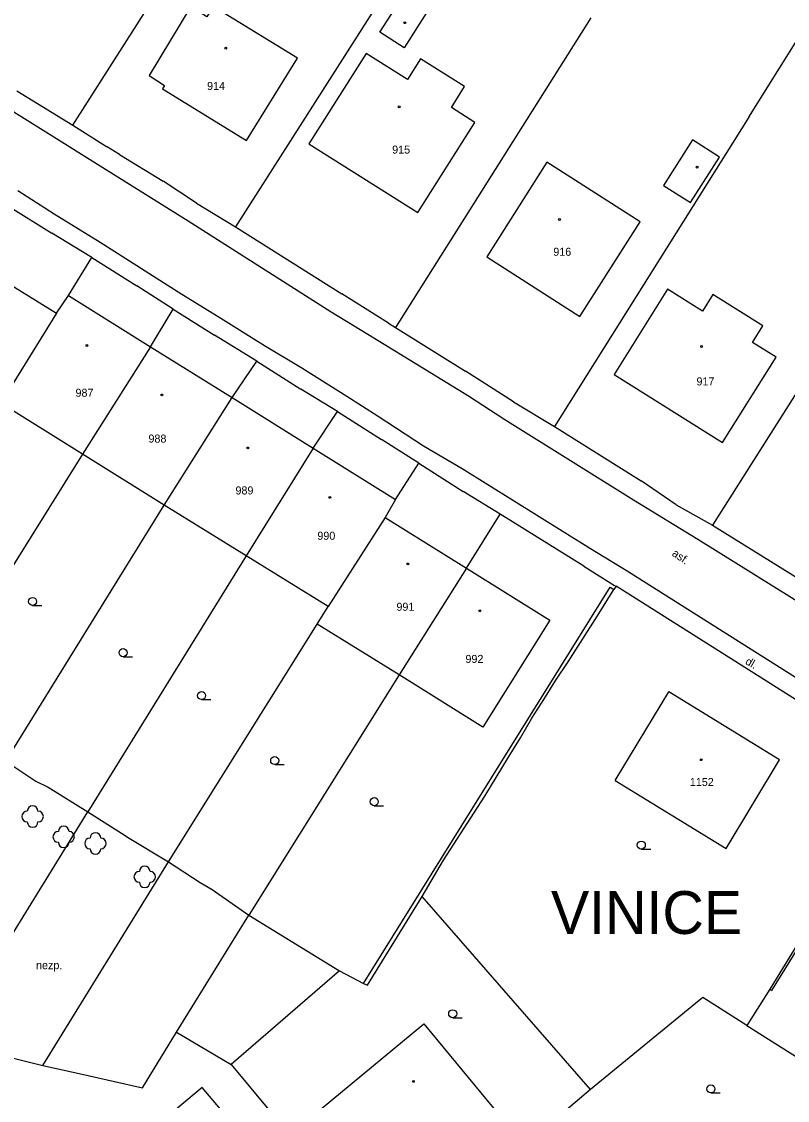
# Model space of a CAD drawing. Extents: x -794191 to -788944, y -1117087 to -1105044.
# Drawn here: x -791373.5 to -791302, y -1109460 to -1109359.2 of the extents above; entities that cross this region are included whole.
import ezdxf

# ---------------------------------------------------------------- set-up
doc = ezdxf.new("R2010")
doc.units = 0
for name, color, linetype in [('Hranice - ploty_ zdi', 7, 'Continuous'), ('Hranice ZSJ', 7, 'Continuous'), ('Komunikace', 7, 'Continuous'), ('Pomocné popisy', 7, 'Continuous'), ('Stavební objekty', 7, 'Continuous'), ('Zeleň', 7, 'Continuous'), ('Značky druhů budov', 7, 'Continuous'), ('Značky druhů pozemků', 7, 'Continuous'), ('Čísla popisná', 7, 'Continuous')]:
    doc.layers.add(name, color=color, linetype=linetype)

msp = doc.modelspace()

# ---------------------------------------------------------------- linework, layer by layer
at = {"layer": 'Hranice - ploty_ zdi'}
for p, q in [((-791305.64, -1109368.18), (-791287.69, -1109339.46)), ((-791335.14, -1109349.58), (-791353.52, -1109378.4)), ((-791320.37, -1109358.89), (-791338.59, -1109387.81)), ((-791373.92, -1109365.7), (-791368.7, -1109368.92)), ((-791305.64, -1109368.18), (-791323.77, -1109397.06)), ((-791368.7, -1109368.92), (-791365.58, -1109370.92)), ((-791364.36, -1109371.64), (-791365.58, -1109370.92)), ((-791364.36, -1109371.64), (-791360.27, -1109374.13)), ((-791357.17, -1109376.2), (-791360.27, -1109374.13)), ((-791374.56, -1109376.58), (-791370.67, -1109379)), ((-791357.17, -1109376.2), (-791353.52, -1109378.4)), ((-791290.84, -1109377.5), (-791309.02, -1109406.27)), ((-791353.52, -1109378.4), (-791343.61, -1109384.66)), ((-791366.92, -1109381.28), (-791370.67, -1109379)), ((-791369.11, -1109384.82), (-791366.92, -1109381.28)), ((-791366.92, -1109381.28), (-791362.75, -1109383.92)), ((-791359.35, -1109386.1), (-791362.75, -1109383.92)), ((-791339.25, -1109387.41), (-791343.61, -1109384.66)), ((-791361.45, -1109389.6), (-791359.35, -1109386.1)), ((-791359.35, -1109386.1), (-791355.49, -1109388.51)), ((-791339.25, -1109387.41), (-791338.59, -1109387.81)), ((-791338.59, -1109387.81), (-791332.08, -1109391.88)), ((-791351.55, -1109390.96), (-791355.49, -1109388.51)), ((-791353.84, -1109394.35), (-791351.55, -1109390.96)), ((-791351.55, -1109390.96), (-791347.42, -1109393.57)), ((-791327.58, -1109394.73), (-791332.08, -1109391.88)), ((-791344, -1109395.65), (-791347.42, -1109393.57)), ((-791327.58, -1109394.73), (-791323.77, -1109397.06)), ((-791346.27, -1109399.08), (-791344, -1109395.65)), ((-791344, -1109395.65), (-791339.89, -1109398.27)), ((-791323.77, -1109397.06), (-791315.66, -1109402.12)), ((-791336.41, -1109400.48), (-791339.89, -1109398.27)), ((-791367.81, -1109399.62), (-791382.67, -1109423.44)), ((-791338.61, -1109403.86), (-791336.41, -1109400.48)), ((-791336.41, -1109400.48), (-791332.27, -1109403.1)), ((-791312.42, -1109404.36), (-791315.66, -1109402.12)), ((-791328.83, -1109405.24), (-791332.27, -1109403.1)), ((-791374.95, -1109428.28), (-791360.17, -1109404.38)), ((-791312.42, -1109404.36), (-791309.02, -1109406.27)), ((-791331.98, -1109410.27), (-791328.83, -1109405.24)), ((-791321.03, -1109410.08), (-791328.83, -1109405.24)), ((-791309.02, -1109406.27), (-791297.23, -1109413.6)), ((-791352.53, -1109409.13), (-791367.3, -1109433.01)), ((-791321.03, -1109410.08), (-791318.15, -1109411.88)), ((-791290.84, -1109429.13), (-791318.02, -1109411.96)), ((-791341.57, -1109449.03), (-791318.55, -1109412.05)), ((-791318.55, -1109412.05), (-791318.21, -1109412.26)), ((-791359.78, -1109437.7), (-791345.91, -1109415.49)), ((-791338.27, -1109420.24), (-791352.29, -1109442.68)), ((-791372.15, -1109430.17), (-791371.01, -1109430.73)), ((-791371.01, -1109430.73), (-791367.3, -1109433.01)), ((-791378.46, -1109451.1), (-791367.3, -1109433.01)), ((-791367.3, -1109433.01), (-791364.17, -1109435.01)), ((-791364.17, -1109435.01), (-791363.44, -1109435.47)), ((-791371.52, -1109456.69), (-791359.78, -1109437.7)), ((-791356.83, -1109439.61), (-791355.72, -1109440.28)), ((-791320.39, -1109458.94), (-791336.1, -1109440.92)), ((-791359.02, -1109453.6), (-791352.29, -1109442.68)), ((-791303.66, -1109449.57), (-791305.8, -1109452.97)), ((-791303.66, -1109449.57), (-791303.52, -1109449.71)), ((-791309.92, -1109450.36), (-791320.39, -1109458.94)), ((-791305.8, -1109452.97), (-791309.92, -1109450.36)), ((-791305.8, -1109452.97), (-791279.31, -1109469.73)), ((-791359.02, -1109453.6), (-791353.93, -1109456.61)), ((-791376.93, -1109455.37), (-791371.52, -1109456.69)), ((-791356.63, -1109458.74), (-791371.87, -1109471.41)), ((-791320.39, -1109458.94), (-791331.8, -1109468.58))]:
    msp.add_line(p, q, dxfattribs=at)
for points in [[(-791368.7, -1109368.92), (-791354.46, -1109346.55), (-791350.34, -1109340.01), (-791335.47, -1109316.32)], [(-791318.15, -1109411.88), (-791318.02, -1109411.96), (-791318.21, -1109412.26)], [(-791334.12, -1109437.54), (-791330.26, -1109431.57), (-791328.04, -1109427.91), (-791326.93, -1109426.12), (-791325.87, -1109424.26), (-791324.76, -1109422.54), (-791323.65, -1109420.74), (-791322.49, -1109419.02), (-791319.74, -1109414.72), (-791318.21, -1109412.26)], [(-791384.5, -1109422.25), (-791382.67, -1109423.44), (-791374.95, -1109428.28), (-791372.15, -1109430.17)], [(-791290.84, -1109429.13), (-791292.26, -1109431.48), (-791294.7, -1109435.37), (-791297.26, -1109439.35), (-791300.45, -1109444.36), (-791303.66, -1109449.57)], [(-791290.77, -1109429.41), (-791292.09, -1109431.59), (-791294.53, -1109435.48), (-791297.09, -1109439.46), (-791300.28, -1109444.47), (-791303.52, -1109449.71)], [(-791363.44, -1109435.47), (-791359.78, -1109437.7), (-791356.83, -1109439.61)], [(-791341.21, -1109449.21), (-791336.1, -1109440.92), (-791334.12, -1109437.54)], [(-791355.72, -1109440.28), (-791352.29, -1109442.68), (-791343.83, -1109447.86), (-791341.57, -1109449.03), (-791341.21, -1109449.21)], [(-791343.83, -1109447.86), (-791353.93, -1109456.61)], [(-791371.52, -1109456.69), (-791368.13, -1109457.46), (-791362.21, -1109458.79), (-791359.02, -1109453.6)], [(-791353.93, -1109456.61), (-791338.93, -1109474.64), (-791337.54, -1109473.59), (-791336.52, -1109472.82)], [(-791349.39, -1109467.34), (-791350.64, -1109465.86), (-791356.63, -1109458.74)]]:
    msp.add_lwpolyline(points, dxfattribs=at)
at = {"layer": 'Komunikace'}
for p, q in [((-791361.43, -1109375.69), (-791380.83, -1109363.59)), ((-791373.85, -1109375.02), (-791370.45, -1109377.18)), ((-791357.94, -1109377.88), (-791361.43, -1109375.69)), ((-791370.45, -1109377.18), (-791366.17, -1109379.84)), ((-791344.6, -1109386.38), (-791357.94, -1109377.88)), ((-791366.17, -1109379.84), (-791358.55, -1109384.69)), ((-791358.55, -1109384.69), (-791355.14, -1109386.79)), ((-791355.14, -1109386.79), (-791350.83, -1109389.5)), ((-791341.18, -1109388.47), (-791344.6, -1109386.38)), ((-791331.77, -1109394.22), (-791341.18, -1109388.47)), ((-791350.83, -1109389.5), (-791347.35, -1109391.58)), ((-791347.35, -1109391.58), (-791343.14, -1109394.23)), ((-791343.14, -1109394.23), (-791340.21, -1109396.08)), ((-791328.41, -1109396.43), (-791331.77, -1109394.22)), ((-791340.21, -1109396.08), (-791335.98, -1109398.86)), ((-791316.4, -1109403.91), (-791328.41, -1109396.43)), ((-791335.98, -1109398.86), (-791332.39, -1109400.96)), ((-791332.39, -1109400.96), (-791320.39, -1109408.44)), ((-791310.4, -1109407.58), (-791316.4, -1109403.91)), ((-791299.24, -1109414.54), (-791310.4, -1109407.58)), ((-791320.39, -1109408.44), (-791316.99, -1109410.53)), ((-791316.99, -1109410.53), (-791289.86, -1109427.65))]:
    msp.add_line(p, q, dxfattribs=at)
at = {"layer": 'Stavební objekty'}
for p, q in [((-791370.24, -1109386.48), (-791375.43, -1109394.88)), ((-791361.45, -1109389.6), (-791367.81, -1109399.62)), ((-791360.17, -1109404.38), (-791353.84, -1109394.35)), ((-791346.27, -1109399.08), (-791352.53, -1109409.13)), ((-791339.57, -1109405.53), (-791344.88, -1109413.84)), ((-791331.98, -1109410.27), (-791338.27, -1109420.24)), ((-791318.1, -1109430.09), (-791313.09, -1109421.81))]:
    msp.add_line(p, q, dxfattribs=at)
for points in [[(-791335.67, -1109358.36), (-791337.79, -1109361.69), (-791340.05, -1109360.23), (-791337.95, -1109356.92)], [(-791355.62, -1109357.84), (-791356.2, -1109358.79), (-791357.71, -1109357.85), (-791361.59, -1109364.28), (-791360.16, -1109365.2), (-791360.35, -1109365.51), (-791352.49, -1109370.36), (-791347.75, -1109362.66)], [(-791336.25, -1109362.72), (-791337.48, -1109364.66), (-791341.32, -1109362.23), (-791346.67, -1109370.67), (-791336.52, -1109377.08), (-791331.19, -1109368.66), (-791333.38, -1109367.26), (-791332.15, -1109365.32)], [(-791313.59, -1109374.54), (-791311.08, -1109376.14), (-791308.37, -1109371.9), (-791310.89, -1109370.3)], [(-791315.76, -1109377.93), (-791324.46, -1109372.37), (-791330.08, -1109381.22), (-791321.41, -1109386.77)], [(-791308.08, -1109398.55), (-791303.06, -1109390.58), (-791305.28, -1109389.21), (-791304.33, -1109387.64), (-791309, -1109384.73), (-791309.96, -1109386.27), (-791313.2, -1109384.22), (-791318.19, -1109392.19)], [(-791329.46, -1109460.68), (-791335.66, -1109465.8), (-791338.23, -1109462.71), (-791342.54, -1109466.24), (-791346.45, -1109461.49), (-791335.95, -1109452.82)]]:
    msp.add_lwpolyline(points, close=True, dxfattribs=at)
for points in [[(-791377.84, -1109381.76), (-791370.24, -1109386.48), (-791369.11, -1109384.82), (-791361.45, -1109389.6), (-791353.84, -1109394.35), (-791346.27, -1109399.08), (-791338.61, -1109403.86), (-791339.57, -1109405.53), (-791331.98, -1109410.27), (-791324.21, -1109415.13), (-791330.46, -1109425.1), (-791338.27, -1109420.24), (-791345.91, -1109415.49), (-791344.88, -1109413.84), (-791352.53, -1109409.13), (-791360.17, -1109404.38), (-791367.81, -1109399.62), (-791375.43, -1109394.88), (-791376.44, -1109396.49), (-791384.08, -1109391.74)], [(-791318.1, -1109430.09), (-791307.73, -1109436.43), (-791302.75, -1109428.15), (-791313.09, -1109421.81)]]:
    msp.add_lwpolyline(points, dxfattribs=at)
at = {"layer": 'Zeleň'}
for centre in [(-791372.46, -1109433.46), (-791369.56, -1109435.36), (-791366.6, -1109435.97), (-791362, -1109439.09)]:
    msp.add_circle(centre, 0.0005, dxfattribs=at)
for centre, start, end in [((-791372.96, -1109433.46), 89.99999, 269.99999), ((-791372.46, -1109432.96), 0, 179.99999), ((-791371.96, -1109433.46), 270, 89.99999), ((-791372.46, -1109433.96), 179.99999, 359.99999), ((-791370.06, -1109435.36), 89.99999, 269.99999), ((-791369.56, -1109434.86), 0, 179.99999), ((-791369.06, -1109435.36), 270, 89.99999), ((-791366.6, -1109435.47), 0, 179.99999), ((-791369.56, -1109435.86), 179.99999, 359.99999), ((-791367.1, -1109435.97), 89.99999, 269.99999), ((-791366.1, -1109435.97), 270, 89.99999), ((-791366.6, -1109436.47), 179.99999, 359.99999), ((-791362, -1109438.59), 0, 179.99999), ((-791362.5, -1109439.09), 89.99999, 269.99999), ((-791361.5, -1109439.09), 270, 89.99999), ((-791362, -1109439.59), 179.99999, 359.99999)]:
    msp.add_arc(centre, 0.5, start, end, dxfattribs=at)
at = {"layer": 'Značky druhů budov'}
for centre in [(-791337.73, -1109359.35), (-791354.44, -1109361.73), (-791338.25, -1109367.2), (-791310.46, -1109372.83), (-791323.3, -1109377.72), (-791367.39, -1109389.49), (-791310.03, -1109389.58), (-791360.4, -1109394.1), (-791352.39, -1109399.05), (-791344.72, -1109403.66), (-791337.44, -1109409.88), (-791330.74, -1109414.24), (-791310.06, -1109428.15), (-791336.93, -1109458.18)]:
    msp.add_circle(centre, 0.0875, dxfattribs=at)
at = {"layer": 'Značky druhů pozemků'}
for p, q in [((-791372.46, -1109413.755), (-791371.585, -1109413.755)), ((-791364.02, -1109418.535), (-791363.145, -1109418.535)), ((-791356.69, -1109422.545), (-791355.815, -1109422.545)), ((-791349.87, -1109428.605), (-791348.995, -1109428.605)), ((-791340.58, -1109432.445), (-791339.705, -1109432.445)), ((-791315.66, -1109436.495), (-791314.785, -1109436.495)), ((-791333.26, -1109452.245), (-791332.385, -1109452.245)), ((-791309.17, -1109459.265), (-791308.295, -1109459.265))]:
    msp.add_line(p, q, dxfattribs=at)
for centre in [(-791372.46, -1109413.38), (-791364.02, -1109418.16), (-791356.69, -1109422.17), (-791349.87, -1109428.23), (-791340.58, -1109432.07), (-791315.66, -1109436.12), (-791333.26, -1109451.87), (-791309.17, -1109458.89)]:
    msp.add_circle(centre, 0.375, dxfattribs=at)

# ---------------------------------------------------------------- texts
at = {"layer": 'Hranice ZSJ'}
msp.add_text('VINICE', height=4, dxfattribs=at).set_placement((-791324.09, -1109444.42))
at = {"layer": 'Pomocné popisy'}
for s, rotation, p in [('asf.', 325.73573, (-791312.86, -1109409.05)), ('dl.', 330.06712, (-791306.02, -1109419.18))]:
    msp.add_text(s, height=0.75, rotation=rotation, dxfattribs=at).set_placement(p)
msp.add_text('nezp.', height=0.75, dxfattribs=at).set_placement((-791372.14, -1109447.71))
at = {"layer": 'Čísla popisná'}
for s, p in [('914', (-791356.18, -1109365.63)), ('915', (-791338.91, -1109371.57)), ('916', (-791323.87, -1109381.11)), ('917', (-791310.51, -1109393.21)), ('987', (-791368.46, -1109394.27)), ('988', (-791361.65, -1109398.55)), ('989', (-791353.53, -1109403.39)), ('990', (-791345.89, -1109407.62)), ('991', (-791338.51, -1109414.25)), ('992', (-791332.07, -1109419.12)), ('1152', (-791311.13, -1109430.61))]:
    msp.add_text(s, height=0.75, dxfattribs=at).set_placement(p)

doc.saveas('drawing.dxf')
